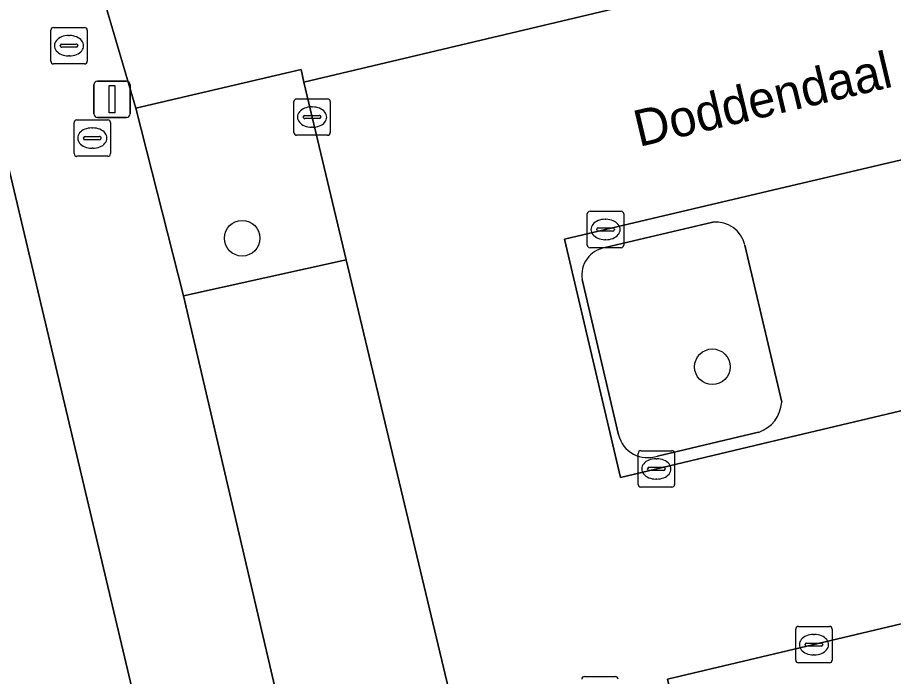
# Model space of a CAD drawing. Extents: x 158031 to 159244, y 380104 to 381214.
# Drawn here: x 158496.59 to 158520.65, y 380913.74 to 380931.84 of the extents above; entities that cross this region are included whole.
import ezdxf

# ---------------------------------------------------------------- set-up
doc = ezdxf.new("R2010")
doc.units = 0
for name, color, linetype in [('IMGEO_Boom', 7, 'Continuous'), ('IMGEO_Brandkraan', 7, 'Continuous'), ('IMGEO_Erf', 7, 'Continuous'), ('IMGEO_Groenvoorziening', 7, 'Continuous'), ('IMGEO_Kolk', 7, 'Continuous'), ('IMGEO_Lichtmast', 7, 'Continuous'), ('IMGEO_Openbare_ruimte_label', 7, 'Continuous'), ('IMGEO_Parkeervlak_open', 7, 'Continuous'), ('IMGEO_Rijbaan_lokaal_open', 7, 'Continuous'), ('IMGEO_Rioolput', 7, 'Continuous'), ('IMGEO_Voetpad_open', 7, 'Continuous')]:
    doc.layers.add(name, color=color, linetype=linetype)

msp = doc.modelspace()

# ---------------------------------------------------------------- linework, layer by layer
at = {"layer": 'IMGEO_Boom'}
for centre in [(158502.759, 380925.777), (158515.677, 380922.248)]:
    msp.add_circle(centre, 0.489, dxfattribs=at)
at = {"layer": 'IMGEO_Brandkraan'}
for p, q in [((158497.577, 380931.563), (158498.429, 380931.563)), ((158497.502, 380930.637), (158497.502, 380931.489)), ((158497.99, 380931.343), (158498.015, 380931.343)), ((158498.503, 380931.489), (158498.503, 380930.637)), ((158497.761, 380931.057), (158497.761, 380931.069)), ((158497.804, 380931.106), (158498.202, 380931.106)), ((158498.245, 380931.069), (158498.245, 380931.057)), ((158498.199, 380931.02), (158497.801, 380931.02)), ((158498.013, 380930.783), (158497.988, 380930.783)), ((158498.429, 380930.563), (158497.577, 380930.563))]:
    msp.add_line(p, q, dxfattribs=at)
for points in [[(158497.577, 380931.563), (158498.429, 380931.563)], [(158497.502, 380930.637), (158497.502, 380931.489)], [(158498.503, 380931.489), (158498.503, 380930.637)], [(158498.429, 380930.563), (158497.577, 380930.563)]]:
    msp.add_lwpolyline(points, dxfattribs=at)
for centre, radius, start, end in [((158497.579, 380931.487), 0.0765, 91.552, 178.448), ((158497.579, 380931.487), 0.0765, 91.552, 178.448), ((158498.427, 380931.487), 0.0765, 1.552, 88.448), ((158498.427, 380931.487), 0.0765, 1.552, 88.448), ((158497.801, 380931.066), 0.0403, 85.8775, 175.7526), ((158497.798, 380931.056), 0.0366, 178.938, 274.7102), ((158498.202, 380931.063), 0.043, 264.8664, 352.4533), ((158498.206, 380931.068), 0.0386, 1.7309, 96.639), ((158497.579, 380930.639), 0.0765, 181.552, 268.448), ((158497.579, 380930.639), 0.0765, 181.552, 268.448), ((158498.427, 380930.639), 0.0765, 271.552, 358.448), ((158498.427, 380930.639), 0.0765, 271.552, 358.448)]:
    msp.add_arc(centre, radius, start, end, dxfattribs=at)
for centre, major_axis, ratio, start_param, end_param in [((158497.989, 380931.063), (-0.387, 0.002), 0.722429, 4.712389, 7.853982), ((158498.014, 380931.063), (-0.39, 0.002), 0.717154, 1.570796, 4.712389)]:
    msp.add_ellipse(centre, major_axis=major_axis, ratio=ratio, start_param=start_param, end_param=end_param, dxfattribs=at)
at = {"layer": 'IMGEO_Erf'}
msp.add_lwpolyline([(158499.732, 380913.435), (158489.809, 380955.265)], dxfattribs=at)
at = {"layer": 'IMGEO_Groenvoorziening'}
msp.add_lwpolyline([(158504.451, 380930.065), (158504.379, 380930.41), (158499.837, 380929.345), (158501.15, 380924.192), (158505.616, 380925.187)], close=True, dxfattribs=at)
for points in [[(158515.69, 380926.214), (158512.728, 380925.519)], [(158517.581, 380921.28), (158516.57, 380925.591)], [(158512.099, 380924.644), (158513.099, 380920.376)], [(158514.165, 380919.797), (158516.945, 380920.448)]]:
    msp.add_lwpolyline(points, dxfattribs=at)
for centre, radius, start, end in [((158515.778, 380925.405), 0.814, 13.2356, 96.1709), ((158512.85, 380924.768), 0.761, 99.2234, 189.3551), ((158516.638, 380921.341), 0.945, 288.942, 356.2678), ((158513.898, 380920.575), 0.823, 194.0238, 288.9588)]:
    msp.add_arc(centre, radius, start, end, dxfattribs=at)
at = {"layer": 'IMGEO_Kolk'}
for p, q in [((158504.254, 380929.603), (158505.106, 380929.603)), ((158504.179, 380928.677), (158504.179, 380929.529)), ((158504.667, 380929.383), (158504.692, 380929.383)), ((158505.18, 380929.529), (158505.18, 380928.677)), ((158504.481, 380929.146), (158504.879, 380929.146)), ((158504.438, 380929.097), (158504.438, 380929.109)), ((158504.876, 380929.06), (158504.478, 380929.06)), ((158504.922, 380929.109), (158504.922, 380929.097)), ((158504.69, 380928.823), (158504.665, 380928.823)), ((158505.106, 380928.603), (158504.254, 380928.603)), ((158512.315, 380926.517), (158513.167, 380926.517)), ((158512.24, 380925.591), (158512.24, 380926.443)), ((158512.728, 380926.297), (158512.753, 380926.297)), ((158513.241, 380926.443), (158513.241, 380925.591)), ((158512.499, 380926.011), (158512.499, 380926.023)), ((158512.542, 380926.06), (158512.94, 380926.06)), ((158512.983, 380926.023), (158512.983, 380926.011)), ((158512.937, 380925.974), (158512.539, 380925.974)), ((158513.167, 380925.517), (158512.315, 380925.517)), ((158512.751, 380925.737), (158512.726, 380925.737)), ((158513.637, 380919.018), (158513.637, 380919.87)), ((158513.712, 380919.944), (158514.564, 380919.944)), ((158514.638, 380919.87), (158514.638, 380919.018)), ((158514.125, 380919.724), (158514.15, 380919.724)), ((158513.896, 380919.438), (158513.896, 380919.45)), ((158514.334, 380919.401), (158513.936, 380919.401)), ((158513.939, 380919.487), (158514.337, 380919.487)), ((158514.38, 380919.45), (158514.38, 380919.438)), ((158514.148, 380919.164), (158514.123, 380919.164)), ((158514.564, 380918.944), (158513.712, 380918.944)), ((158517.966, 380914.192), (158517.966, 380915.044)), ((158518.041, 380915.118), (158518.893, 380915.118)), ((158518.967, 380915.044), (158518.967, 380914.192)), ((158518.454, 380914.898), (158518.479, 380914.898)), ((158518.225, 380914.612), (158518.225, 380914.624)), ((158518.663, 380914.575), (158518.265, 380914.575)), ((158518.268, 380914.661), (158518.666, 380914.661)), ((158518.709, 380914.624), (158518.709, 380914.612)), ((158518.477, 380914.338), (158518.452, 380914.338)), ((158518.893, 380914.118), (158518.041, 380914.118))]:
    msp.add_line(p, q, dxfattribs=at)
for points in [[(158504.254, 380929.603), (158505.106, 380929.603)], [(158504.179, 380928.677), (158504.179, 380929.529)], [(158505.18, 380929.529), (158505.18, 380928.677)], [(158505.106, 380928.603), (158504.254, 380928.603)], [(158512.315, 380926.517), (158513.167, 380926.517)], [(158512.24, 380925.591), (158512.24, 380926.443)], [(158513.241, 380926.443), (158513.241, 380925.591)], [(158513.167, 380925.517), (158512.315, 380925.517)], [(158513.637, 380919.018), (158513.637, 380919.87)], [(158513.712, 380919.944), (158514.564, 380919.944)], [(158514.638, 380919.87), (158514.638, 380919.018)], [(158514.564, 380918.944), (158513.712, 380918.944)], [(158517.966, 380914.192), (158517.966, 380915.044)], [(158518.041, 380915.118), (158518.893, 380915.118)], [(158518.967, 380915.044), (158518.967, 380914.192)], [(158518.893, 380914.118), (158518.041, 380914.118)]]:
    msp.add_lwpolyline(points, dxfattribs=at)
for centre, radius, start, end in [((158504.256, 380929.527), 0.0765, 91.552, 178.448), ((158504.256, 380929.527), 0.0765, 91.552, 178.448), ((158505.104, 380929.527), 0.0765, 1.552, 88.448), ((158505.104, 380929.527), 0.0765, 1.552, 88.448), ((158504.478, 380929.106), 0.0403, 85.8775, 175.7526), ((158504.883, 380929.108), 0.0386, 1.7309, 96.639), ((158504.475, 380929.096), 0.0366, 178.938, 274.7102), ((158504.879, 380929.103), 0.043, 264.8664, 352.4533), ((158504.256, 380928.679), 0.0765, 181.552, 268.448), ((158504.256, 380928.679), 0.0765, 181.552, 268.448), ((158505.104, 380928.679), 0.0765, 271.552, 358.448), ((158505.104, 380928.679), 0.0765, 271.552, 358.448), ((158512.317, 380926.441), 0.0765, 91.552, 178.448), ((158512.317, 380926.441), 0.0765, 91.552, 178.448), ((158513.165, 380926.441), 0.0765, 1.552, 88.448), ((158513.165, 380926.441), 0.0765, 1.552, 88.448), ((158512.539, 380926.02), 0.0403, 85.8775, 175.7526), ((158512.536, 380926.01), 0.0366, 178.938, 274.7102), ((158512.94, 380926.017), 0.043, 264.8664, 352.4533), ((158512.944, 380926.022), 0.0386, 1.7309, 96.639), ((158512.317, 380925.593), 0.0765, 181.552, 268.448), ((158512.317, 380925.593), 0.0765, 181.552, 268.448), ((158513.165, 380925.593), 0.0765, 271.552, 358.448), ((158513.165, 380925.593), 0.0765, 271.552, 358.448), ((158513.714, 380919.868), 0.0765, 91.552, 178.448), ((158513.714, 380919.868), 0.0765, 91.552, 178.448), ((158514.562, 380919.868), 0.0765, 1.552, 88.448), ((158514.562, 380919.868), 0.0765, 1.552, 88.448), ((158513.936, 380919.447), 0.0403, 85.8775, 175.7526), ((158513.933, 380919.437), 0.0366, 178.938, 274.7102), ((158514.337, 380919.444), 0.043, 264.8664, 352.4533), ((158514.341, 380919.449), 0.0386, 1.7309, 96.639), ((158513.714, 380919.02), 0.0765, 181.552, 268.448), ((158513.714, 380919.02), 0.0765, 181.552, 268.448), ((158514.562, 380919.02), 0.0765, 271.552, 358.448), ((158514.562, 380919.02), 0.0765, 271.552, 358.448), ((158518.043, 380915.042), 0.0765, 91.552, 178.448), ((158518.043, 380915.042), 0.0765, 91.552, 178.448), ((158518.891, 380915.042), 0.0765, 1.552, 88.448), ((158518.891, 380915.042), 0.0765, 1.552, 88.448), ((158518.265, 380914.621), 0.0403, 85.8775, 175.7526), ((158518.262, 380914.611), 0.0366, 178.938, 274.7102), ((158518.666, 380914.618), 0.043, 264.8664, 352.4533), ((158518.67, 380914.623), 0.0386, 1.7309, 96.639), ((158518.043, 380914.194), 0.0765, 181.552, 268.448), ((158518.043, 380914.194), 0.0765, 181.552, 268.448), ((158518.891, 380914.194), 0.0765, 271.552, 358.448), ((158518.891, 380914.194), 0.0765, 271.552, 358.448)]:
    msp.add_arc(centre, radius, start, end, dxfattribs=at)
for centre, major_axis, ratio, start_param, end_param in [((158504.666, 380929.103), (-0.387, 0.002), 0.722429, 4.712389, 7.853982), ((158504.691, 380929.103), (-0.39, 0.002), 0.717154, 1.570796, 4.712389), ((158512.727, 380926.017), (-0.387, 0.002), 0.722429, 4.712389, 7.853982), ((158512.752, 380926.017), (-0.39, 0.002), 0.717154, 1.570796, 4.712389), ((158514.124, 380919.444), (-0.387, 0.002), 0.722429, 4.712389, 7.853982), ((158514.149, 380919.444), (-0.39, 0.002), 0.717154, 1.570796, 4.712389), ((158518.453, 380914.618), (-0.387, 0.002), 0.722429, 4.712389, 7.853982), ((158518.478, 380914.618), (-0.39, 0.002), 0.717154, 1.570796, 4.712389)]:
    msp.add_ellipse(centre, major_axis=major_axis, ratio=ratio, start_param=start_param, end_param=end_param, dxfattribs=at)
at = {"layer": 'IMGEO_Lichtmast'}
for p, q in [((158498.788, 380930.092), (158499.578, 380930.092)), ((158499.578, 380930.092), (158498.788, 380930.092)), ((158498.688, 380929.192), (158498.688, 380929.992)), ((158498.688, 380929.992), (158498.688, 380929.192)), ((158499.678, 380929.992), (158499.678, 380929.192)), ((158499.678, 380929.192), (158499.678, 380929.992)), ((158499.578, 380929.092), (158498.788, 380929.092)), ((158498.788, 380929.092), (158499.578, 380929.092))]:
    msp.add_line(p, q, dxfattribs=at)
msp.add_lwpolyline([(158499.108, 380929.967), (158499.258, 380929.967), (158499.258, 380929.217), (158499.108, 380929.217), (158499.108, 380929.967)], dxfattribs=at)
for centre, start, end in [((158498.788, 380929.992), 90, 180), ((158498.788, 380929.992), 90, 180), ((158499.578, 380929.992), 0, 90), ((158499.578, 380929.992), 360, 90), ((158498.788, 380929.192), 180, 270), ((158498.788, 380929.192), 180, 270), ((158499.578, 380929.192), 270, 0), ((158499.578, 380929.192), 270, 0)]:
    msp.add_arc(centre, 0.1, start, end, dxfattribs=at)
at = {"layer": 'IMGEO_Parkeervlak_open'}
for points in [[(158517.808, 380920.312), (158536.42, 380924.723), (158534.935, 380931.237), (158516.275, 380926.849), (158511.618, 380925.754), (158513.152, 380919.209)], [(158508.436, 380913.381), (158505.616, 380925.187), (158501.15, 380924.192), (158503.915, 380912.36)]]:
    msp.add_lwpolyline(points, close=True, dxfattribs=at)
for points in [[(158512.728, 380925.519), (158515.69, 380926.214)], [(158516.57, 380925.591), (158517.581, 380921.28)], [(158513.099, 380920.376), (158512.099, 380924.644)], [(158516.945, 380920.448), (158514.165, 380919.797)]]:
    msp.add_lwpolyline(points, dxfattribs=at)
for centre, radius, start, end in [((158515.778, 380925.405), 0.814, 13.2356, 96.1709), ((158512.85, 380924.768), 0.761, 99.2234, 189.3551), ((158516.638, 380921.341), 0.945, 288.942, 356.2678), ((158513.898, 380920.575), 0.823, 194.0238, 288.9588)]:
    msp.add_arc(centre, radius, start, end, dxfattribs=at)
at = {"layer": 'IMGEO_Rijbaan_lokaal_open'}
for points in [[(158539.768, 380938.428), (158504.451, 380930.065), (158505.616, 380925.187), (158508.436, 380913.381), (158509.353, 380909.545), (158513.155, 380893.627), (158514.856, 380886.505), (158518.182, 380872.585), (158519.402, 380867.476), (158525.106, 380868.818), (158514.446, 380913.666), (158543.99, 380920.667)], [(158536.42, 380924.723), (158517.808, 380920.312), (158513.152, 380919.209), (158511.618, 380925.754), (158516.275, 380926.849), (158534.935, 380931.237)]]:
    msp.add_lwpolyline(points, close=True, dxfattribs=at)
at = {"layer": 'IMGEO_Rioolput'}
for p, q in [((158498.141, 380928.1), (158498.141, 380928.952)), ((158498.216, 380929.026), (158499.068, 380929.026)), ((158499.142, 380928.952), (158499.142, 380928.1)), ((158498.629, 380928.806), (158498.654, 380928.806)), ((158498.4, 380928.52), (158498.4, 380928.532)), ((158498.838, 380928.483), (158498.44, 380928.483)), ((158498.443, 380928.569), (158498.841, 380928.569)), ((158498.884, 380928.532), (158498.884, 380928.52)), ((158498.652, 380928.246), (158498.627, 380928.246)), ((158499.068, 380928.026), (158498.216, 380928.026)), ((158512.16, 380913.744), (158513.012, 380913.744))]:
    msp.add_line(p, q, dxfattribs=at)
for points in [[(158498.141, 380928.1), (158498.141, 380928.952)], [(158498.216, 380929.026), (158499.068, 380929.026)], [(158499.142, 380928.952), (158499.142, 380928.1)], [(158499.068, 380928.026), (158498.216, 380928.026)], [(158512.16, 380913.744), (158513.012, 380913.744)]]:
    msp.add_lwpolyline(points, dxfattribs=at)
for centre, radius, start, end in [((158498.218, 380928.95), 0.0765, 91.552, 178.448), ((158498.218, 380928.95), 0.0765, 91.552, 178.448), ((158499.066, 380928.95), 0.0765, 1.552, 88.448), ((158499.066, 380928.95), 0.0765, 1.552, 88.448), ((158498.44, 380928.529), 0.0403, 85.8775, 175.7526), ((158498.437, 380928.519), 0.0366, 178.938, 274.7102), ((158498.841, 380928.526), 0.043, 264.8664, 352.4533), ((158498.845, 380928.531), 0.0386, 1.7309, 96.639), ((158498.218, 380928.102), 0.0765, 181.552, 268.448), ((158498.218, 380928.102), 0.0765, 181.552, 268.448), ((158499.066, 380928.102), 0.0765, 271.552, 358.448), ((158499.066, 380928.102), 0.0765, 271.552, 358.448), ((158512.162, 380913.668), 0.0765, 91.552, 178.448), ((158512.162, 380913.668), 0.0765, 91.552, 178.448), ((158513.01, 380913.668), 0.0765, 1.552, 88.448), ((158513.01, 380913.668), 0.0765, 1.552, 88.448)]:
    msp.add_arc(centre, radius, start, end, dxfattribs=at)
for centre, major_axis, ratio, start_param, end_param in [((158498.628, 380928.526), (-0.387, 0.002), 0.722429, 4.712389, 7.853982), ((158498.653, 380928.526), (-0.39, 0.002), 0.717154, 1.570796, 4.712389)]:
    msp.add_ellipse(centre, major_axis=major_axis, ratio=ratio, start_param=start_param, end_param=end_param, dxfattribs=at)
at = {"layer": 'IMGEO_Voetpad_open'}
for points in [[(158508.436, 380913.381), (158503.915, 380912.36), (158501.15, 380924.192), (158499.837, 380929.345), (158498.46, 380934.026), (158493.158, 380956.043), (158492.816, 380957.461)], [(158489.544, 380956.384), (158489.809, 380955.265), (158499.732, 380913.435), (158499.739, 380913.416), (158500.95, 380908.339), (158502.485, 380908.698), (158502.727, 380907.695), (158504.78, 380898.996), (158506.363, 380892.241), (158507.074, 380889.237), (158507.42, 380887.811), (158508.13, 380884.813), (158509.865, 380877.467), (158511.956, 380868.697), (158512.225, 380868.83), (158512.752, 380866.563)], [(158543.181, 380939.237), (158539.768, 380938.428), (158543.99, 380920.667), (158514.446, 380913.666), (158525.106, 380868.818), (158528.134, 380869.517), (158519.299, 380906.997)], [(158498.46, 380934.026), (158499.837, 380929.345), (158504.379, 380930.41), (158504.451, 380930.065), (158539.768, 380938.428)]]:
    msp.add_lwpolyline(points, dxfattribs=at)

# ---------------------------------------------------------------- texts
at = {"layer": 'IMGEO_Openbare_ruimte_label'}
msp.add_text('Doddendaal', height=1, rotation=13.3553, dxfattribs=at).set_placement((158513.659, 380928.28))

doc.saveas('drawing.dxf')
